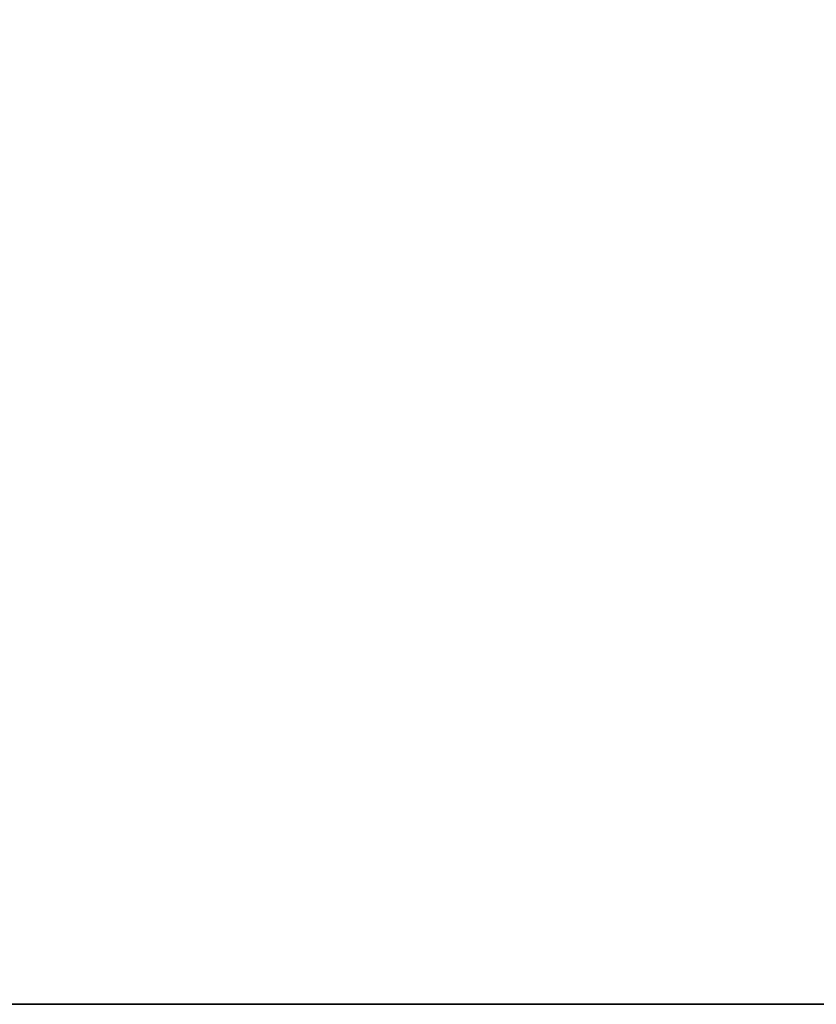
# Model space of a CAD drawing. Header units: millimetres. Extents: x -603 to 3703, y -115 to 249.
# Tile 675 of 1056: x 2379 to 2420, y -13 to 37. Entities that reach past the tile are written whole.
import ezdxf

# ---------------------------------------------------------------- set-up
doc = ezdxf.new("R2010")
doc.units = ezdxf.units.MM
doc.layers.add('151', color=7, linetype='Continuous', true_color=0xffffff)

# ---------------------------------------------------------------- blocks, each defined once
blk = doc.blocks.new('UG_SURFACE_003')
at = {"layer": '151', "color": 252, "linetype": 'Continuous', "lineweight": 35}
for points in [[(2297, -13.3, -7.75), (2297, 230.4, -7.75), (2447, 230.4, -7.75), (2447, -13.3, -7.75)], [(3703, -13.3, 2212.25), (3703, 230.4, 2212.25), (2297, 230.4, 2212.25), (2297, -13.3, 2212.25)], [(3703, -13.3, 2212.25), (2297, -13.3, 2212.25), (2447, -13.3, 2062.25), (3553, -13.3, 2062.25)], [(2297, -13.3, 2212.25), (2297, -13.3, -7.75), (2447, -13.3, -7.75), (2447, -13.3, 2062.25)]]:
    blk.add_3dface(points, dxfattribs=at)

msp = doc.modelspace()

# ---------------------------------------------------------------- linework, layer by layer
at = {"layer": '151', "color": 252, "linetype": 'Continuous', "lineweight": -3, "true_color": 0x939598}
for p, q in [((2297, -13.3, 2212.25), (3703, -13.3, 2212.25)), ((2297, -13.3, -7.75), (2447, -13.3, -7.75))]:
    msp.add_line(p, q, dxfattribs=at)

# ---------------------------------------------------------------- block references
msp.add_blockref('UG_SURFACE_003', (0, 0), dxfattribs=at)

doc.saveas('drawing.dxf')
